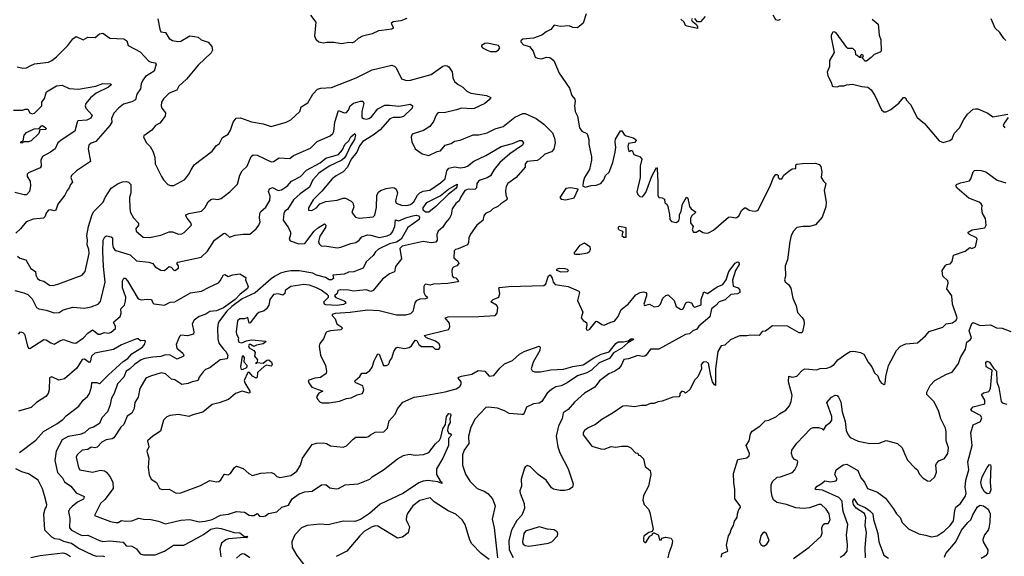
# Model space of a CAD drawing. Extents: x 1552033 to 1694788, y 811965 to 917215.
# Tile 446 of 632: x 1666688 to 1675173, y 848599 to 853228. Entities that reach past the tile are written whole.
import ezdxf

# ---------------------------------------------------------------- set-up
doc = ezdxf.new("R2010")
doc.units = 0

msp = doc.modelspace()

# ---------------------------------------------------------------- linework, layer by layer
at = {"layer": '0CON20XD'}
for points in [[(1667878.1, 853235), (1667894.6, 853144.6), (1667905, 853123.3), (1667945, 853116.7), (1667975, 853063.8), (1668005, 853047.1), (1668051.2, 853038.8), (1668075, 853041.4), (1668155, 853087.5), (1668195, 853083.8), (1668225.8, 853075.8), (1668252.5, 853055), (1668312.9, 853032.9), (1668343, 852997), (1668349.2, 852965), (1668338.3, 852941.7), (1668225, 852836.2), (1668126, 852715), (1668058.8, 852655), (1668041.7, 852618.3), (1667975, 852592.5), (1667926.5, 852545), (1667910, 852515), (1667907.9, 852485), (1667913.8, 852463.8), (1667943.8, 852425), (1667942, 852395), (1667895, 852333.8), (1667857.5, 852315), (1667826.7, 852275), (1667757.5, 852225), (1667753.3, 852215), (1667780, 852165), (1667811.2, 852135), (1667834.3, 852094.3), (1667852.1, 852042.1), (1667856, 851985), (1667908.6, 851875), (1667928, 851845), (1667965, 851806.2), (1667986.4, 851796.4), (1668015, 851798.8), (1668109.7, 851850.3), (1668145.8, 851895), (1668166.5, 851933.5), (1668190, 851975), (1668345.5, 852094.5), (1668385, 852143.3), (1668409.1, 852160.9), (1668435, 852212), (1668485, 852240), (1668504.3, 852275), (1668527.1, 852345), (1668552.6, 852377.4), (1668591.7, 852381.7), (1668685, 852347.5), (1668785, 852330), (1668855, 852306.7), (1668985, 852342.5), (1669025, 852364), (1669103.3, 852435), (1669113.8, 852475), (1669169.7, 852510.3), (1669215, 852586.2), (1669255, 852628.8), (1669282.3, 852637.7), (1669375, 852642.2), (1669586.7, 852726.7), (1669725, 852794.5), (1669895, 852835.7), (1669920, 852825), (1669932.3, 852812.3), (1669978.3, 852718.3), (1670022.6, 852702.6), (1670055, 852704.4), (1670233.8, 852755), (1670335, 852825.8), (1670355, 852832.5), (1670370.5, 852830.5), (1670385, 852820), (1670415, 852776.7), (1670420.9, 852725), (1670434.6, 852694.6), (1670465, 852668), (1670506.4, 852646.4), (1670539.7, 852609.7), (1670575, 852593.1), (1670710, 852575), (1670747.5, 852557.5), (1670735, 852537.5), (1670695, 852506), (1670605, 852462.9), (1670585, 852458.6), (1670494.5, 852464.5), (1670450.9, 852450.9), (1670345, 852423.5), (1670293.7, 852426.4), (1670277.5, 852405), (1670255, 852348.8), (1670222, 852305), (1670167, 852273), (1670069.3, 852240.7), (1670061.2, 852215), (1670066.7, 852175), (1670096.2, 852115), (1670155, 852070), (1670215, 852057.5), (1670285, 852090), (1670315, 852097.5), (1670355, 852144.4), (1670405, 852160.5), (1670435, 852179.4), (1670485, 852189.5), (1670595, 852234), (1670644, 852234), (1670715, 852251.1), (1670784.7, 852285.3), (1670854.5, 852305.5), (1670955, 852385.6), (1671025, 852419.1), (1671045, 852417.3), (1671139.2, 852375)], [(1670025, 853238.8), (1669972.7, 853217.3), (1669905, 853208.8), (1669890, 853195), (1669906.4, 853163.6), (1669906, 853154), (1669894, 853146), (1669807.5, 853135), (1669780, 853130), (1669725.4, 853104.6), (1669643.3, 853085), (1669603.8, 853065), (1669572.5, 853035), (1669555, 853028.2), (1669525, 853030.6), (1669465, 853018.8), (1669395, 853030.8), (1669335, 853031.4), (1669305, 853024.2), (1669265, 853034), (1669242.3, 853052.3), (1669231.2, 853085), (1669244, 853205), (1669196.7, 853265)], [(1671568.5, 853278.5), (1671545, 853196.2), (1671495, 853156.5), (1671455, 853159.6), (1671424.4, 853174.4), (1671345, 853167.9), (1671295, 853181.2), (1671265, 853143.3), (1671225, 853123.3), (1671187.5, 853095), (1671115, 853069.2), (1671025, 853060), (1671007.5, 853045), (1671007.5, 853035), (1671029.3, 853009.3), (1671082.5, 852995), (1671112.5, 852955), (1671130, 852905), (1671150, 852895), (1671185, 852890), (1671226.7, 852903.3), (1671255, 852902), (1671290, 852875), (1671336.7, 852765), (1671425, 852636.7), (1671446, 852575), (1671472.5, 852542.5), (1671475.8, 852525), (1671469.2, 852485), (1671476, 852435), (1671494.4, 852394.4), (1671513.1, 852295), (1671530.8, 852265), (1671574, 852245), (1671581.2, 852235), (1671593.8, 852195), (1671592.5, 852152.5), (1671614.2, 852045), (1671614.1, 852015.9), (1671598.8, 851935), (1671555, 851867.5), (1671542.5, 851825), (1671541.2, 851791.2), (1671563.6, 851783.6), (1671612.3, 851797.7), (1671655, 851800.5), (1671695.7, 851815), (1671722.5, 851845), (1671737, 851883), (1671767, 851913), (1671798.8, 851995), (1671820, 852085), (1671826.2, 852126.2), (1671819.4, 852175), (1671823, 852197), (1671865, 852268.8), (1671877.7, 852267.7), (1671897.2, 852237.2), (1671914.5, 852224.5), (1671975, 852208), (1671997.5, 852195), (1672000, 852185), (1671985, 852167.5), (1671935, 852160), (1671928, 852135), (1671935, 852100), (1671945, 852090), (1671955, 852100), (1671965, 852100), (1671980, 852065), (1672035.7, 852045.7), (1672048.1, 852025), (1672035.6, 851965), (1672035.8, 851865), (1672006.2, 851743.8), (1672015, 851720), (1672031.7, 851701.7), (1672055, 851700), (1672065, 851710), (1672085, 851737.5), (1672135, 851877.5), (1672175, 851952.5), (1672180, 851945), (1672186.9, 851825), (1672186, 851715), (1672195, 851692.5), (1672225, 851690), (1672245, 851680), (1672248.3, 851648.3), (1672265, 851637.5), (1672273.3, 851615), (1672288.3, 851548.3), (1672290, 851505), (1672305, 851486.2), (1672345, 851478.8), (1672367, 851493), (1672374, 851515), (1672373.8, 851545), (1672387.1, 851575), (1672400, 851635), (1672435, 851696.7), (1672447, 851687), (1672460, 851615), (1672475.7, 851595.7), (1672511.7, 851571.7), (1672512.5, 851565), (1672475.9, 851534.1), (1672467.7, 851512.3), (1672469.2, 851475), (1672492.5, 851445), (1672482.5, 851415), (1672495, 851394.2), (1672517.5, 851395), (1672545, 851412.5), (1672575, 851391.2), (1672605, 851385.8), (1672625, 851389.2), (1672667.8, 851412.2), (1672796.7, 851525), (1672815, 851528.6), (1672855, 851517.8), (1672867.2, 851522.8)], [(1672481.7, 853238.3), (1672477.5, 853225), (1672482.5, 853215), (1672520, 853185), (1672530, 853165), (1672528.3, 853151.7), (1672440.5, 853170.5), (1672425, 853177.5), (1672413.3, 853205), (1672385, 853233.3)], [(1672593.8, 853255), (1672555, 853207.5), (1672528.3, 853208.3), (1672505, 853237.5)], [(1673241.7, 853228.3), (1673225, 853220), (1673205, 853226.7), (1673180, 853265)], [(1674035, 853232.5), (1674085, 853190), (1674093.9, 853093.9), (1674108.8, 853055), (1674112.5, 852955), (1674103.6, 852946.4), (1674051.7, 852928.3), (1674025, 852900), (1673985, 852870), (1673975, 852870), (1673950, 852895), (1673958.3, 852918.3), (1673941.7, 852928.3), (1673930, 852915), (1673938.3, 852901.7), (1673925, 852900), (1673905, 852920), (1673893.6, 852923.6), (1673890, 852955), (1673868.3, 852978.3), (1673825, 852980), (1673815, 852987.5), (1673725, 853113.8), (1673707, 853123), (1673695, 853120), (1673681.2, 853095), (1673680, 853075), (1673707.5, 852945), (1673667.5, 852875), (1673667.5, 852825), (1673647.5, 852775), (1673652.5, 852745), (1673685, 852680), (1673690, 852655), (1673700.7, 852650.7), (1673733, 852647), (1673755, 852656.7), (1673793, 852657), (1673813.9, 852666.1), (1673865, 852671.2), (1673945, 852650), (1673996.1, 852646.1), (1674025, 852622.5), (1674057.5, 852575), (1674115, 852450), (1674135, 852432.5), (1674155, 852432.5), (1674195, 852452.5), (1674263.3, 852506.7), (1674303.6, 852556.4), (1674315, 852557.5), (1674326.7, 852545), (1674327.5, 852535), (1674365.7, 852495.7), (1674423.3, 852385), (1674485, 852332.5), (1674613, 852183), (1674645, 852168.8)], [(1675186.8, 853046.8), (1675168, 853065), (1675135, 853116.7), (1675095, 853153.3), (1675060.6, 853235)], [(1666785, 852832.5), (1666815, 852845.8), (1666935, 852860.8), (1666965, 852874.2), (1667005, 852905.7), (1667101.5, 853005), (1667145, 853062), (1667175, 853082.5), (1667235, 853052.5), (1667275, 853075.6), (1667336.9, 853073.1), (1667375, 853104.2), (1667405, 853110), (1667465, 853066.9), (1667585, 853063.3), (1667611.2, 853045), (1667623.3, 853005), (1667725, 852950), (1667800.5, 852870.5), (1667820.3, 852860.3), (1667854.6, 852854.6), (1667863.3, 852845), (1667845.9, 852784.1), (1667773.2, 852736.8), (1667747.9, 852705), (1667735.6, 852675), (1667729.2, 852630.8), (1667698.1, 852585), (1667685, 852535.6), (1667655, 852517.9), (1667582.3, 852497.7), (1667538.8, 852465), (1667499.5, 852420.5), (1667480, 852375), (1667482, 852345), (1667464.2, 852315), (1667345, 852177.5), (1667305, 852161.4), (1667284.7, 852145.3), (1667278.5, 852115), (1667299.2, 852005), (1667177.1, 851925), (1667133.8, 851885), (1667128, 851865), (1667143.3, 851825), (1667124.4, 851805.6), (1667114, 851776), (1667095.9, 851754.1), (1667078, 851715), (1667017.5, 851635), (1666998.8, 851585), (1666985, 851580), (1666955, 851588.6), (1666935, 851585.7), (1666919.4, 851565), (1666905, 851526.2), (1666893.2, 851516.8), (1666802.4, 851507.6), (1666743.3, 851485), (1666693.8, 851425), (1666653, 851387)], [(1670795, 852953.3), (1670815, 852967.5), (1670826.2, 852985), (1670813.6, 853003.6), (1670715, 853023.8), (1670695, 853021.2), (1670668.8, 853005), (1670666.7, 852995), (1670675, 852983.3), (1670715, 852963.3), (1670745, 852953.8), (1670795, 852953.3)], [(1666665, 852820.8), (1666715, 852810.4), (1666745, 852811.5), (1666785, 852832.5)], [(1666635, 852446.9), (1666715, 852448), (1666735, 852456.7), (1666757, 852457), (1666775, 852423.3), (1666795, 852416.7), (1666815, 852421.2), (1666878.8, 852485), (1666877.5, 852515), (1666901.5, 852548.5), (1666920, 852605), (1667005, 852656.1), (1667055, 852662.8), (1667113.8, 852633.8), (1667195, 852627.8), (1667345, 852654), (1667405, 852676.7), (1667472.5, 852675), (1667475.8, 852665), (1667452.9, 852645), (1667346.5, 852593.5), (1667296.7, 852553.3), (1667257.3, 852505), (1667251.2, 852485), (1667257.7, 852465), (1667312.3, 852405), (1667300.7, 852379.3), (1667265, 852360.6), (1667190, 852355), (1667181.9, 852345), (1667164.2, 852265), (1667054.4, 852195), (1667017.1, 852165), (1666992.9, 852115), (1666954.2, 852085.8), (1666883.7, 852046.3), (1666870.5, 852015), (1666872.2, 851965), (1666865, 851950), (1666765, 851907.5), (1666751.9, 851895), (1666753.3, 851875), (1666776.7, 851835), (1666781.4, 851795), (1666771.4, 851745), (1666745, 851718.1), (1666725, 851716.7), (1666645, 851737.3)], [(1666668.8, 851188.8), (1666690.3, 851170.3), (1666742, 851155), (1666782.7, 851082.7), (1666824.2, 851055), (1666826.9, 851025), (1666841.1, 850995), (1666860.3, 850980.2), (1666895, 850971.3), (1666945, 850938.5), (1666975, 850935.5), (1667015, 850946.5), (1667226.7, 851025), (1667251.9, 851055), (1667285, 851210), (1667284.7, 851245), (1667268.6, 851285), (1667272.4, 851325), (1667267.4, 851365), (1667280.4, 851445), (1667312.4, 851547.6), (1667325.5, 851574.5), (1667406.1, 851653.9), (1667423.3, 851695), (1667476.9, 851773.1), (1667536, 851814), (1667575, 851829.1), (1667605, 851831.4), (1667625.5, 851825.5), (1667644.3, 851805), (1667645.5, 851735), (1667634.4, 851695), (1667636.1, 851596.1), (1667643.3, 851563.3), (1667667.2, 851517.2), (1667712.7, 851472.7), (1667710.8, 851455), (1667690, 851425), (1667691.9, 851405), (1667752.9, 851352.9), (1667805, 851347.8), (1667905, 851368.8), (1667975, 851396.7), (1668005, 851398.8), (1668055, 851376.7), (1668085, 851380), (1668105, 851393.3), (1668167.5, 851455), (1668163.8, 851475), (1668130, 851515), (1668118.8, 851535), (1668120, 851545), (1668143.9, 851556.1), (1668253.5, 851576.5), (1668284.5, 851605), (1668312.4, 851657.6), (1668335, 851676.9), (1668355, 851682.9), (1668395.9, 851675.9), (1668425, 851684.3), (1668497.7, 851742.3), (1668565, 851808), (1668585.8, 851885.8), (1668604, 851925), (1668648, 851965), (1668683.9, 852046.1), (1668699.2, 852060.8), (1668735, 852059.5), (1668855, 852000.8), (1668875.5, 852004.5), (1668925, 852035.8), (1669015, 852030.8), (1669046.2, 852055), (1669195, 852119.1), (1669251.7, 852178.3), (1669363.3, 852225), (1669386.2, 852245), (1669395.7, 852264.3), (1669403.6, 852345), (1669435, 852443.3), (1669484.4, 852424.4), (1669505, 852427.5), (1669522, 852448), (1669534.3, 852485.7), (1669565, 852506.4), (1669625, 852525.7), (1669645.8, 852525.8), (1669654.3, 852504.3), (1669636.4, 852435), (1669637.1, 852385), (1669650, 852375), (1669675, 852370.8), (1669696, 852375), (1669719.4, 852390.6), (1669772.7, 852457.3), (1669835, 852489.2), (1669875, 852491.5), (1669955, 852480.7), (1670055, 852498.6), (1670073.8, 852485), (1670069.2, 852465), (1669995, 852393.8), (1669965, 852384), (1669905, 852382.5), (1669876.3, 852373.6), (1669793.5, 852276.5), (1669735, 852231.6), (1669645, 852177.8), (1669615, 852138.6), (1669593.7, 852085), (1669545, 852025.4), (1669511.8, 851955), (1669475, 851914.5), (1669415, 851881.8), (1669381.1, 851855), (1669292.1, 851747.9), (1669215.8, 851675), (1669176.1, 851603.9), (1669177.5, 851585), (1669205, 851582), (1669245, 851604.2), (1669275, 851638.6), (1669325, 851658.6), (1669425, 851671.9), (1669475, 851688.6), (1669495, 851688.6), (1669543.2, 851663.2), (1669557.4, 851647.4), (1669567, 851613), (1669548.8, 851565), (1669582.5, 851525), (1669616, 851516), (1669733.1, 851526.9), (1669748.7, 851541.3), (1669761.7, 851608.3), (1669765.5, 851715), (1669779.8, 851740.2), (1669797, 851753), (1669845, 851771.8), (1669901.2, 851781.2), (1669917.8, 851777.8), (1669931.9, 851765), (1669942.2, 851735), (1669927.8, 851665), (1669932.9, 851645), (1669977.2, 851627.2), (1670025, 851623.8), (1670055, 851634.5), (1670084.1, 851655.9), (1670116.2, 851715), (1670134.8, 851735.2), (1670165, 851749.7), (1670222.1, 851757.9), (1670315, 851819.4), (1670355.3, 851855), (1670368.6, 851925), (1670385, 851946.9), (1670435, 851959.6), (1670485, 851950.3), (1670525, 851955.3), (1670546.4, 851965), (1670602.2, 852007.8), (1670705, 852057), (1670837.8, 852135), (1670935, 852158.8), (1670995, 852184.5), (1671016.2, 852185), (1671029.4, 852165), (1671020, 852145), (1670910.7, 852069.3), (1670825.4, 851995), (1670777.1, 851935), (1670745, 851880), (1670717.3, 851862.7), (1670655, 851844.6), (1670640.4, 851835), (1670627.8, 851815), (1670623.1, 851776.9), (1670613.3, 851766.7), (1670595, 851762), (1670552.5, 851765), (1670525, 851755.5), (1670487.1, 851692.9), (1670475.5, 851665), (1670447.6, 851642.4), (1670415.5, 851595), (1670407.3, 851545), (1670392.2, 851515), (1670357.3, 851475), (1670335, 851438.1), (1670292.9, 851405), (1670281.5, 851375), (1670284.6, 851325), (1670275, 851308.2), (1670235, 851302.8), (1670165, 851313.8), (1669982.7, 851275), (1669963.8, 851255), (1669978.1, 851165), (1669925, 851100), (1669918.2, 851051.8), (1669875.8, 851034.2), (1669815, 850988.5), (1669735, 850891.3), (1669715, 850882.1), (1669675, 850897.5), (1669565.4, 850885.4), (1669525, 850895.5), (1669455, 850898.9), (1669428.3, 850891.7), (1669424, 850865), (1669402, 850845), (1669411.3, 850831.3), (1669483.7, 850803.7), (1669496.2, 850795), (1669497.4, 850782.6), (1669477.6, 850772.4), (1669425, 850762.2), (1669327.1, 850767.1), (1669314.5, 850775), (1669309.1, 850795), (1669348.6, 850835), (1669349.4, 850845), (1669340.8, 850855), (1669285, 850895.8), (1669246.7, 850915), (1669185, 850938.5), (1669135, 850943.1), (1669025, 850927.1), (1668975, 850892.5), (1668972.5, 850865), (1668955, 850852.5), (1668914.2, 850864.2), (1668875, 850856.9), (1668844.3, 850815), (1668835.8, 850765), (1668814, 850735), (1668795, 850717.5), (1668748.3, 850701.7), (1668730.9, 850689.1), (1668675, 850612.5), (1668665, 850610), (1668655, 850660), (1668625, 850646.2), (1668585, 850646.9), (1668565, 850630), (1668552.5, 850535), (1668556.6, 850515), (1668573.9, 850485), (1668569.4, 850465), (1668575, 850445.6), (1668600.8, 850439.2), (1668641.4, 850458.6), (1668685, 850465.7), (1668810, 850455), (1668806, 850445), (1668785, 850432.5), (1668729.1, 850420.9), (1668705, 850410), (1668676.6, 850426.6), (1668664.2, 850425), (1668660, 850415), (1668665, 850396.7), (1668705, 850373.3), (1668717.3, 850357.3), (1668710, 850325), (1668737.5, 850295), (1668730, 850270), (1668720, 850265), (1668730, 850265), (1668730, 850270), (1668785, 850265.7), (1668818.5, 850291.5), (1668835, 850293.6), (1668856.9, 850275), (1668864.4, 850255), (1668862, 850245), (1668855, 850239.2), (1668815, 850248.6), (1668795, 850235.6), (1668737.1, 850185), (1668733.3, 850145), (1668725, 850136.7), (1668694.5, 850154.5), (1668667.5, 850185), (1668655, 850184), (1668622.7, 850115), (1668628.1, 850095), (1668671.7, 850025), (1668673.3, 850015), (1668665, 850005.4), (1668605, 850022.5), (1668547.5, 850005), (1668487.4, 849952.6), (1668407.3, 849922.7), (1668345, 849908.2), (1668266.6, 849843.4), (1668179.4, 849819.4), (1668145, 849806.5), (1668057.3, 849822.7), (1667985, 849814), (1667955, 849802), (1667925.6, 849774.4), (1667900.5, 849679.5), (1667835, 849636), (1667790, 849595), (1667800, 849545), (1667784, 849505), (1667799.2, 849445), (1667795.7, 849365), (1667802.1, 849302.1), (1667820.8, 849265), (1667865.8, 849235.8), (1667893.3, 849185), (1667915, 849176.7), (1667975, 849179.4), (1668035, 849143.1), (1668075, 849147.1), (1668245, 849211.2), (1668325, 849253.8), (1668385, 849241.5), (1668405, 849245.6), (1668420.6, 849259.4), (1668448.8, 849305), (1668455, 849309.2), (1668485, 849303.3), (1668505, 849313.3), (1668537.5, 849365), (1668555, 849376.2), (1668615, 849356.7), (1668662.6, 849312.6), (1668693.9, 849296.1), (1668765, 849315.7), (1668855, 849321.9), (1668878, 849315), (1668905, 849287.5), (1668930, 849280), (1669025, 849295.5), (1669075.5, 849335), (1669106.9, 849385), (1669124.5, 849445.5), (1669207.3, 849562.7), (1669245, 849574), (1669305, 849578), (1669331.7, 849571.7), (1669365, 849552), (1669475, 849540), (1669505, 849551.2), (1669560.5, 849609.5), (1669584.1, 849625.9), (1669676.2, 849626.2), (1669695, 849632), (1669711.7, 849648.3), (1669751.2, 849668.8), (1669825.9, 849674.1), (1669858.8, 849705), (1669871.7, 849768.3), (1669923.3, 849825), (1669945, 849872.5), (1669990.3, 849929.7), (1670088.1, 849971.9), (1670165.8, 849984.2), (1670355, 850017), (1670448.8, 850045), (1670480, 850065), (1670492.5, 850085), (1670492.5, 850105), (1670467.5, 850135), (1670473.3, 850145), (1670495, 850154), (1670585, 850169.1), (1670639.2, 850200.8), (1670696.1, 850196.1), (1670733.5, 850153.5), (1670775, 850160), (1670826.6, 850223.4), (1670865, 850258.6), (1670935, 850287.5), (1670995, 850342), (1671035, 850365.7), (1671165, 850412.5), (1671174.2, 850404.2), (1671169.2, 850375), (1671113.8, 850275), (1671095.7, 850215), (1671105, 850198), (1671125, 850190), (1671175, 850191.4), (1671265, 850206.9), (1671372.9, 850212.9), (1671455, 850235.3), (1671545, 850250.9), (1671635, 850311.9), (1671698, 850342), (1671767.4, 850362.6), (1671825, 850434.4), (1671845, 850450), (1671892.1, 850447.9), (1671930.9, 850459.1), (1671954.5, 850475.5), (1671978, 850475), (1671971.1, 850465), (1671928.2, 850441.8), (1671877.5, 850395), (1671806.3, 850353.7), (1671770.6, 850305), (1671682.8, 850267.2), (1671615.5, 850205), (1671575, 850181.9), (1671495, 850155.6), (1671406.5, 850096.5), (1671355, 850069.6), (1671309, 850061), (1671270.7, 850039.3), (1671232.5, 850007.5), (1671186.5, 849933.5)], [(1674645, 852168.8), (1674665, 852173.8), (1674705, 852186.2), (1674725, 852200), (1674740, 852245), (1674786.2, 852295), (1674823, 852367), (1674855, 852413.3), (1674903.3, 852455), (1674925, 852460), (1674945, 852458.6), (1675031.2, 852421.2), (1675075, 852388.6), (1675202.5, 852412.5)], [(1671139.2, 852375), (1671205, 852326.7), (1671280.8, 852250.8), (1671297.1, 852205), (1671302.5, 852165), (1671289.8, 852110.2), (1671271.4, 852088.6), (1671212.6, 852067.4), (1671168, 852025), (1671146.2, 852013.8), (1671060, 852005), (1671043.3, 851985), (1671043.3, 851955), (1670967.1, 851865), (1670895, 851815.6), (1670880.9, 851789.1), (1670874.7, 851755), (1670878.3, 851718.3), (1670890, 851685), (1670886.8, 851673.2), (1670835, 851640), (1670808.8, 851615), (1670764.5, 851595.5), (1670744.4, 851575.6), (1670701.2, 851555), (1670688, 851535), (1670678.8, 851495), (1670626, 851455), (1670572.6, 851377.4), (1670557.1, 851345), (1670555.7, 851305), (1670545.8, 851285), (1670465, 851250), (1670443.7, 851246.3), (1670431.4, 851235), (1670428.8, 851175), (1670463.8, 851145), (1670471.2, 851125), (1670455, 851103.8), (1670425, 851093.8), (1670416.2, 851085), (1670412.2, 851065), (1670415, 851017.5), (1670425, 851003.8), (1670445, 851000), (1670461.2, 850985), (1670468, 850975), (1670463.9, 850966.1), (1670378.5, 850951.5), (1670255, 850947.5), (1670225, 850939.2), (1670185, 850945.4), (1670175, 850939.2), (1670169.4, 850925), (1670170, 850875), (1670182, 850852), (1670202.5, 850835), (1670197.5, 850825), (1670185, 850820), (1670135, 850816), (1670105, 850803.8), (1670093.6, 850786.4), (1670075, 850712), (1670055, 850690.5), (1670012.2, 850677.8), (1669935, 850678), (1669785, 850715.7), (1669685, 850722.3), (1669535, 850701.6), (1669405, 850694.3), (1669381.2, 850685), (1669381.2, 850675), (1669407.5, 850647.5), (1669420, 850605), (1669462.5, 850575), (1669467, 850563), (1669455, 850552), (1669367.5, 850545), (1669335, 850536.2), (1669325, 850525.6), (1669306.5, 850475), (1669275.3, 850434.7), (1669267.3, 850412.7), (1669279.2, 850335), (1669321.9, 850245), (1669332.2, 850195), (1669328.1, 850175), (1669278.9, 850141.1), (1669232.5, 850135), (1669174, 850115), (1669180, 850095), (1669205, 850057.5), (1669300, 850025), (1669265, 850006.7), (1669246.2, 849975), (1669254.2, 849954.2), (1669277.9, 849927.9), (1669295, 849922.9), (1669355, 849923.4), (1669445, 849938.8), (1669505, 849960.4), (1669545, 849965.3), (1669595, 849992.9), (1669643.3, 850005), (1669652.5, 850035), (1669645, 850070), (1669584.2, 850094.2), (1669576.7, 850105), (1669580, 850115), (1669620.3, 850149.7), (1669635, 850180), (1669675, 850180), (1669705, 850202.5), (1669725, 850230), (1669741.4, 850285), (1669756.6, 850313.4), (1669773.3, 850345), (1669785, 850342.5), (1669823.3, 850245), (1669850, 850245), (1669865, 850252.5), (1669872.5, 850265), (1669876.2, 850285), (1669895, 850308.8), (1669911.8, 850365), (1669931.2, 850398.8), (1669945, 850403.1), (1670005, 850391.2), (1670045, 850400.6), (1670065, 850415.8), (1670095, 850463.3), (1670109.5, 850459.5), (1670128, 850425), (1670149.1, 850409.1), (1670245, 850408.8), (1670267.5, 850385), (1670300, 850385), (1670312.5, 850405), (1670303, 850433), (1670270, 850455), (1670192.5, 850485), (1670172.5, 850505), (1670383.3, 850555), (1670394, 850575), (1670390.5, 850610.5), (1670353.3, 850655), (1670380, 850665), (1670645, 850667.5), (1670785, 850677.1), (1670802, 850695), (1670808, 850745), (1670796.7, 850765), (1670747.5, 850795), (1670767.5, 850815), (1670818, 850835), (1670824.2, 850865), (1670816.4, 850913.6), (1670822.2, 850917.8), (1670903.7, 850926.3), (1671205, 850933.6), (1671220.8, 850949.2), (1671245, 851018.8), (1671258, 851028), (1671277.6, 850997.6), (1671285, 850963.8), (1671302, 850945), (1671414.1, 850925.9), (1671506.2, 850885), (1671511.2, 850875), (1671493.8, 850805), (1671541.2, 850705), (1671527.5, 850655), (1671545, 850632.5), (1671572.5, 850615), (1671576.1, 850596.1), (1671568.6, 850565), (1671572.9, 850552.9), (1671585, 850548.9), (1671598.6, 850555), (1671655, 850626.2), (1671665.9, 850625.9), (1671705, 850600), (1671725, 850594.3), (1671781.2, 850618.8), (1671815, 850626.2), (1671845, 850666.7), (1671872.2, 850727.8), (1671932.9, 850775), (1671996.7, 850855), (1672035, 850875.7), (1672065, 850880.8), (1672085, 850876), (1672090, 850865), (1672089.2, 850845), (1672067.5, 850775), (1672073, 850763), (1672115, 850773.8), (1672155, 850750.8), (1672193, 850757), (1672211.4, 850775), (1672231.4, 850825), (1672255, 850850), (1672275, 850853.3), (1672328.1, 850805), (1672344.5, 850754.5), (1672381.1, 850731.1), (1672395, 850728.6), (1672405, 850734.3), (1672427.5, 850785), (1672445, 850794.3), (1672477.5, 850785), (1672495, 850752.5), (1672505, 850748.8), (1672560.7, 850769.3), (1672562, 850815), (1672585, 850880), (1672615, 850866.2), (1672697.6, 850922.4), (1672746.7, 850945), (1672775, 850982.5), (1672799.8, 851055), (1672855, 851126.7), (1672875, 851138), (1672885, 851136.2), (1672887.4, 851115), (1672856.9, 851065), (1672830.9, 850980.9), (1672835, 850930.6), (1672879.5, 850915), (1672893.6, 850895), (1672894.2, 850875), (1672875, 850863.1), (1672815, 850857.1), (1672768.4, 850811.6), (1672715, 850794.4), (1672687, 850763), (1672650.5, 850735), (1672634.1, 850665.9), (1672541.8, 850585), (1672522.3, 850557.7), (1672490, 850545), (1672460.8, 850519.2), (1672425, 850513.3), (1672195, 850386), (1672125, 850386.4), (1672086.7, 850333.3), (1672075, 850325.6), (1672055, 850323.3), (1672015, 850331.1), (1671935, 850303.8), (1671895, 850297.3), (1671871.4, 850245), (1671851.1, 850218.9), (1671816, 850195), (1671765, 850172.7), (1671685, 850111.9), (1671642.8, 850057.2), (1671555, 850005.6), (1671470.2, 849929.8), (1671413.6, 849866.4), (1671372.2, 849837.8), (1671361.9, 849785), (1671331.1, 849725), (1671311.1, 849635), (1671326.5, 849545), (1671342.4, 849492.4), (1671414.5, 849355), (1671457.5, 849225), (1671452.5, 849195), (1671423.9, 849176.1), (1671385, 849168), (1671346.1, 849166.1), (1671288.3, 849178.3), (1671270.7, 849190.7), (1671223.8, 849255), (1671155, 849306), (1671090.5, 849370.5), (1671065, 849382.5), (1671047.5, 849375), (1671039.3, 849360.7), (1671010, 849265), (1671012, 849205), (1670998, 849165), (1671000, 849145), (1671036.5, 849055), (1671037.6, 849012.4), (1671014.4, 848955.6), (1670972, 848908), (1670924.7, 848825), (1670901.8, 848735), (1670906.4, 848655), (1670940.5, 848590.5)], [(1675206.2, 852385), (1675171.2, 852335), (1675164, 852315), (1675176.7, 852295)], [(1666705, 852163.8), (1666698.8, 852165), (1666697.5, 852175), (1666718.5, 852181.5), (1666727.1, 852232.9), (1666745.2, 852254.8), (1666813.5, 852286.5), (1666855, 852287.7), (1666875, 852312.7), (1666885, 852316.2), (1666911.9, 852295), (1666915.6, 852285), (1666908.8, 852281.2), (1666862.3, 852277.7), (1666852.7, 852247.3), (1666787.5, 852182.5), (1666765, 852173), (1666726.8, 852173.2), (1666705, 852163.8)], [(1666645, 850891.2), (1666722.5, 850872.5), (1666757.4, 850857.4), (1666795, 850820.8), (1666833.8, 850745), (1666853, 850733), (1666915, 850721.4), (1666985, 850698.6), (1667027.3, 850702.7), (1667062.5, 850725), (1667145, 850748.6), (1667245, 850739.6), (1667305, 850750.8), (1667365, 850773.8), (1667385, 850797.5), (1667424.2, 850965), (1667409.4, 851099.4), (1667403.1, 851226.9), (1667408, 851325), (1667421.2, 851355), (1667435, 851363.3), (1667475, 851356), (1667487.5, 851345), (1667486.2, 851295), (1667493.4, 851263.4), (1667503.3, 851245), (1667515, 851237.5), (1667638.8, 851198.8), (1667695, 851148.8), (1667800, 851135), (1667835, 851123.3), (1667856.2, 851095), (1667905, 851067.5), (1667935, 851065.6), (1667975, 851098.8), (1667991.9, 851091.9), (1668015, 851065.8), (1668025.8, 851064.2), (1668057.5, 851085), (1668057.5, 851105), (1668042.5, 851125), (1668050, 851135), (1668250.8, 851179.1), (1668305, 851232), (1668367.9, 851325), (1668445, 851383.3), (1668455, 851385.6), (1668465, 851379.4), (1668495, 851350.6), (1668545, 851370), (1668612.6, 851377.4), (1668671.2, 851378.8), (1668725, 851424.4), (1668750, 851455), (1668760, 851485), (1668753.1, 851515), (1668756, 851555), (1668765.8, 851574.2), (1668809.2, 851610.8), (1668843, 851667), (1668846.5, 851705), (1668831.6, 851745), (1668841.5, 851768.5), (1668865, 851780.5), (1668915, 851754.7), (1668945, 851759.3), (1668994.5, 851795), (1669029.4, 851835), (1669108.1, 851875), (1669159.4, 851930.6), (1669276.7, 851993.3), (1669326.4, 852033.6), (1669435, 852065.3), (1669468.9, 852105), (1669489.5, 852150.5), (1669525, 852182.9), (1669541.9, 852218.1), (1669575, 852247.1), (1669581.4, 852235), (1669574.3, 852195), (1669539.5, 852140.5), (1669504.1, 852065), (1669485.8, 852035), (1669465, 852017), (1669355, 851964.5), (1669265, 851904.4), (1669215, 851845.3), (1669186.6, 851783.4), (1669105, 851725.8), (1669048.1, 851675), (1668995, 851591.1), (1668973.5, 851575), (1668963.2, 851555), (1668958.1, 851498.1), (1669005, 851432.9), (1669021.1, 851395), (1669022.5, 851375), (1669011.2, 851335), (1669019.4, 851319.4), (1669093.6, 851293.6), (1669145, 851296.5), (1669225, 851403.5), (1669255, 851429.3), (1669315.6, 851465.6), (1669326.2, 851456.2), (1669324.4, 851435), (1669275, 851360.9), (1669262.8, 851315), (1669268.5, 851295), (1669285, 851278.2), (1669333.7, 851273.7), (1669425, 851260.9), (1669455, 851265.4), (1669541.4, 851298.6), (1669584.6, 851305.4), (1669612.9, 851325), (1669636.6, 851353.4), (1669685, 851370.9), (1669715, 851370.5), (1669785, 851350), (1669855.9, 851364.1), (1669885, 851379.1), (1669901.9, 851398.1), (1669919.5, 851445), (1669925, 851500), (1669955, 851491.8), (1670015, 851518.4), (1670076.4, 851536.4), (1670105, 851541.9), (1670124.5, 851534.5), (1670134.3, 851524.3), (1670130.9, 851505), (1670033.7, 851436.3), (1669975, 851334.8), (1669935, 851308.2), (1669875, 851293), (1669780.8, 851249.1), (1669754.1, 851225.9), (1669735.3, 851194.7), (1669675, 851138.6), (1669647.3, 851085), (1669610, 851070), (1669567.2, 851052.8), (1669520.3, 851049.7), (1669485, 851032.7), (1669387.5, 851025), (1669390.8, 850995), (1669375, 850983), (1669355, 850984.8), (1669323.4, 851003.4), (1669245, 851024.6), (1669212.6, 851042.6), (1669095, 851062.2), (1669025, 851062.3), (1668975, 851053.1), (1668935, 851040.4), (1668885, 851012.5), (1668855, 850993), (1668716.9, 850873.1), (1668605, 850819), (1668515, 850754.1), (1668472.4, 850715), (1668408.5, 850631.5), (1668399, 850611), (1668392.9, 850567.1), (1668394.3, 850474.3), (1668405, 850438.6), (1668445, 850385.6), (1668465.6, 850365), (1668480.5, 850335), (1668475, 850303.8), (1668415, 850294.4), (1668326.7, 850225), (1668290.2, 850209.8), (1668269.1, 850190.9), (1668235.6, 850145), (1668225, 850118), (1668215, 850112.2), (1668175, 850104.6), (1668140.7, 850089.3), (1668085, 850082.5), (1668025, 850121.1), (1667995, 850126.4), (1667945, 850174), (1667908.3, 850181.7), (1667815, 850154.5), (1667774.4, 850135), (1667724.1, 850045.9), (1667708.1, 849971.9), (1667680, 849925), (1667674.3, 849875), (1667655, 849833.8), (1667613.3, 849806.7), (1667585, 849737.1), (1667558.1, 849711.9), (1667498.6, 849621.4), (1667485, 849612.3), (1667432.5, 849605), (1667395, 849582.9), (1667355, 849539.7)], [(1672867.2, 851522.8), (1672885, 851537.1), (1672911.9, 851585), (1672935, 851604.2), (1672945, 851606.2), (1672975.4, 851585.4), (1672998.9, 851578.9), (1673032.6, 851577.4), (1673051.9, 851585), (1673159.2, 851800.8), (1673185, 851866), (1673205, 851892), (1673215, 851893.3), (1673223.3, 851885), (1673223.8, 851865), (1673233.3, 851855), (1673255, 851854.3), (1673274.1, 851885.9), (1673315, 851921.2), (1673345, 851940), (1673376.4, 851943.6), (1673377.5, 851975), (1673385, 851980), (1673432.6, 851987.4), (1673545, 851988.7), (1673577.4, 851977.4), (1673592.7, 851962.7), (1673601.4, 851915), (1673595.9, 851865.9), (1673613.8, 851835), (1673636.2, 851815), (1673621.2, 851755), (1673637.1, 851655), (1673635.3, 851614.7), (1673604.3, 851525), (1673545, 851459.4), (1673495, 851444.1), (1673436.7, 851443.3), (1673386.2, 851435), (1673355, 851404), (1673335.5, 851365), (1673323.3, 851315), (1673304.4, 851155), (1673284.2, 851105), (1673288, 851015), (1673280, 850985), (1673285, 850966.7), (1673313.9, 850943.9), (1673333.2, 850913.2), (1673350, 850825), (1673378.3, 850758.3), (1673392.1, 850702.1), (1673430.4, 850660.4), (1673444.6, 850635), (1673448.2, 850605), (1673433.8, 850535), (1673424.1, 850525.9), (1673405, 850525.7), (1673305, 850585.6), (1673175, 850585.8), (1673115, 850542.5), (1673085, 850537.5), (1673060, 850505), (1672987.7, 850507.7), (1672955, 850500.6), (1672895, 850501.1), (1672875.5, 850494.5), (1672814.6, 850465.4), (1672765, 850420), (1672734.2, 850415.8), (1672704.6, 850365), (1672683.5, 850215), (1672685, 850072.5), (1672675, 850077.5), (1672658.8, 850105), (1672642.5, 850155), (1672622.5, 850265), (1672605, 850275.6), (1672576.8, 850273.2), (1672560.8, 850255), (1672562.5, 850215), (1672532.9, 850147.1), (1672502, 850118), (1672465, 850040.6), (1672435, 850011.2), (1672425, 850007.5), (1672415, 850017.5), (1672395, 850022.5), (1672377.5, 850005), (1672376.7, 849985), (1672367.5, 849975), (1672317.7, 849972.3), (1672225, 849938.9), (1672187.7, 849932.3), (1672155, 849916.7), (1672125, 849916.7), (1672085, 849898.8), (1672045, 849900), (1671985, 849890), (1671915, 849898), (1671885, 849894), (1671803.6, 849836.4), (1671705, 849780), (1671648.8, 849735), (1671587.3, 849707.3), (1671554, 849685), (1671543.8, 849665), (1671543.8, 849646.2), (1671619.1, 849549.1), (1671695, 849525.7), (1671725, 849524.2), (1671785, 849547.5), (1671825, 849540), (1671875, 849550), (1671925, 849550.6), (1671955.6, 849535.6), (1671995, 849493.3), (1672015, 849490), (1672021.7, 849471.7), (1672035, 849470), (1672065, 849440), (1672077.5, 849375), (1672120, 849340), (1672125.9, 849305.9), (1672107, 849203), (1672064.2, 849125), (1672058.8, 849085), (1672070, 849045), (1672105.8, 849005.8), (1672118.3, 848978.3), (1672146.2, 848835), (1672137.5, 848812.5), (1672110, 848805), (1672067.7, 848772.3), (1672062.5, 848755), (1672065, 848730), (1672075, 848717.5), (1672085, 848717.5), (1672117, 848773), (1672135, 848782.5), (1672147.5, 848802.5), (1672155, 848803.3), (1672190, 848785), (1672205, 848740), (1672218.3, 848741.7), (1672223, 848757), (1672254.1, 848765.9), (1672301.2, 848755), (1672314.2, 848734.2), (1672308.2, 848695), (1672282.2, 848627.8), (1672274.6, 848585)], [(1672733, 848593), (1672742.5, 848625), (1672790, 848645), (1672777.5, 848695), (1672797.5, 848775), (1672811.7, 848798.3), (1672818.3, 848831.7), (1672840, 848865), (1672848.3, 848901.7), (1672870, 848935), (1672872.5, 848965), (1672886.4, 849003.6), (1672900, 849020), (1672896, 849035), (1672850, 849095), (1672850.8, 849175), (1672841.4, 849235), (1672839.2, 849315), (1672876.1, 849433.9), (1672955, 849448.8), (1672973.8, 849465), (1672978, 849485), (1672960, 849525), (1672948.1, 849555), (1672974.4, 849595), (1672987.1, 849655), (1673001.3, 849678.7), (1673065, 849722.5), (1673113, 849767), (1673145, 849774), (1673208.8, 849805), (1673235, 849829.2), (1673289.1, 849860.9), (1673322.4, 849897.6), (1673336.9, 849935), (1673343.5, 849985), (1673314.3, 850105), (1673315, 850152.5), (1673345.8, 850145.8), (1673385, 850151.9), (1673435, 850206), (1673454.5, 850215.5), (1673555, 850208), (1673585, 850219.2), (1673645, 850223.1), (1673675, 850232.5), (1673705.8, 850255), (1673739.2, 850295), (1673815, 850348.8), (1673845, 850366.7), (1673875, 850370), (1673935, 850356.7), (1673961.7, 850341.7), (1674000, 850275), (1674031.2, 850235), (1674055, 850182.5), (1674082.5, 850155), (1674096.4, 850116.4), (1674115, 850092.5), (1674135, 850080), (1674145, 850090), (1674150.7, 850149.3), (1674175.6, 850244.4), (1674244.2, 850375), (1674277.6, 850412.4), (1674325, 850432.9), (1674425, 850441.2), (1674495, 850500), (1674525, 850539.5), (1674642.5, 850575), (1674672.5, 850605), (1674726, 850614), (1674758.5, 850635), (1674765.4, 850655), (1674725.5, 850775), (1674721.1, 850845), (1674677.5, 850905), (1674688, 850955), (1674686.2, 850975), (1674642, 851015), (1674637.5, 851065), (1674665, 851108.8), (1674675, 851116.7), (1674707, 851123), (1674725, 851143.3), (1674734.4, 851195.6), (1674835, 851230), (1674875, 851262.5), (1674893.9, 851253.9), (1674925, 851267.5), (1674938, 851335), (1674932.5, 851345), (1674873.9, 851373.9), (1674862.5, 851385), (1674862.5, 851395), (1674895.8, 851414.2), (1675005, 851433.3), (1675018, 851455), (1675012.3, 851512.3), (1674986.1, 851556.1), (1674979.2, 851595), (1674981.4, 851625), (1674975, 851638.6), (1674955, 851653.3), (1674868.7, 851688.7), (1674766.9, 851775), (1674755.8, 851795), (1674761.2, 851805), (1674795, 851821.5), (1674872.5, 851837.5), (1674885, 851853.8), (1674905.7, 851915), (1674915, 851925.7), (1674935, 851930.9), (1674975, 851927.7), (1675014.2, 851914.2), (1675112, 851842), (1675185, 851820.6)], [(1670185, 851567.2), (1670164.2, 851584.2), (1670166.2, 851605), (1670195, 851650.8), (1670311.3, 851708.7), (1670383.5, 851765), (1670457.8, 851807.8), (1670455.4, 851785.4), (1670445, 851772.5), (1670379, 851721), (1670275, 851616.9), (1670215, 851568.7), (1670185, 851567.2)], [(1671395, 851673.8), (1671465, 851690), (1671500, 851765), (1671435, 851777.5), (1671395, 851771.2), (1671343.3, 851695), (1671355, 851680), (1671395, 851673.8)], [(1671895, 851350.8), (1671915, 851352.5), (1671913.3, 851433.3), (1671856.8, 851443.2), (1671845, 851437.1), (1671845.7, 851425), (1671855, 851415.7), (1671884, 851404), (1671886.7, 851395), (1671876, 851365), (1671895, 851350.8)], [(1671481.8, 851201.8), (1671471.2, 851205), (1671465.7, 851215), (1671518.3, 851281.7), (1671555, 851303.3), (1671601.2, 851271.2), (1671602.9, 851245), (1671595, 851223.1), (1671581.2, 851215), (1671515, 851203.2), (1671481.8, 851201.8)], [(1671355, 851048.8), (1671317.5, 851065), (1671317.5, 851075), (1671336.4, 851083.6), (1671385, 851081.2), (1671405, 851076.2), (1671417.5, 851065), (1671405, 851053.8), (1671355, 851048.8)], [(1666676.1, 850513.9), (1666695, 850536.7), (1666715, 850530), (1666729.4, 850515), (1666754.5, 850414.5), (1666765, 850393.3), (1666775, 850391.2), (1666895, 850469.2), (1666915, 850467.1), (1666955, 850439.6), (1666985, 850427.8), (1667035, 850458.9), (1667065, 850470), (1667145, 850439.4), (1667172.7, 850437.3), (1667236.6, 850483.4), (1667274.3, 850525), (1667315, 850551.9), (1667365, 850514.4), (1667385, 850515.6), (1667415, 850530), (1667455, 850524.4), (1667476.5, 850533.5), (1667512.7, 850565), (1667513.5, 850585), (1667495.7, 850615), (1667497.9, 850622.1), (1667555, 850668.1), (1667561.1, 850695), (1667559.6, 850735), (1667591.1, 850765), (1667600.7, 850799.3), (1667601, 850835), (1667573.2, 850915), (1667572.7, 850975), (1667585, 850998.4), (1667597.6, 850997.6), (1667616.9, 850975), (1667709, 850819), (1667735, 850810), (1667785, 850817.5), (1667822.5, 850815), (1667834.2, 850785), (1667845, 850778.1), (1667934.7, 850764.7), (1667985, 850790.5), (1668025.5, 850795), (1668159.2, 850870.8), (1668255, 850887.1), (1668320.4, 850919.6), (1668400.6, 850959.4), (1668415.5, 850974.5), (1668445, 851027.5), (1668455, 851029.2), (1668485, 851012), (1668525, 851027.2), (1668585, 851036.2), (1668635.9, 851005), (1668634.3, 850985), (1668655.5, 850925), (1668651, 850909), (1668589, 850861), (1668545, 850813.3), (1668445, 850741.2), (1668385, 850717.8), (1668325, 850709.5), (1668290.8, 850689.2), (1668235, 850668.1), (1668192, 850635), (1668175.3, 850605), (1668189.2, 850535), (1668184.5, 850515.5), (1668135, 850502.1), (1668075, 850507.8), (1668064.4, 850495.6), (1668035.3, 850425), (1668042.1, 850395), (1668095, 850350.6), (1668103.5, 850335), (1668099.4, 850325), (1668045, 850299.2), (1667984.7, 850334.7), (1667945, 850336.7), (1667905, 850322.5), (1667835, 850317.8), (1667765, 850304.7), (1667735, 850292.9), (1667676.9, 850255), (1667635, 850214.6), (1667604.5, 850195), (1667585, 850143.1), (1667532, 850088), (1667502.5, 850005), (1667477.8, 849962.2), (1667463.4, 849896.6), (1667444.5, 849845.5), (1667395, 849792.9), (1667375.7, 849744.3), (1667325, 849712.3), (1667285, 849703.1), (1667245, 849663.8), (1667205, 849650.8), (1667105, 849633.3), (1667054.4, 849605), (1667001.9, 849505), (1666990.8, 849425), (1667013.4, 849323.4), (1667055.4, 849275.4), (1667075, 849241.1)], [(1673355, 848580), (1673490.3, 848679.7), (1673595.8, 848774.2), (1673602.3, 848797.7), (1673601.2, 848845), (1673613.3, 848875), (1673625, 848883.3), (1673655, 848883.8), (1673672.5, 848915), (1673665, 848966), (1673637.1, 849005), (1673595, 849045.6), (1673575, 849045.6), (1673495, 849016.4), (1673445, 849012.5), (1673375, 849018.2), (1673295, 849047.3), (1673214.1, 849064.1), (1673185, 849086), (1673171.8, 849115), (1673164.6, 849164.6), (1673164.3, 849215), (1673174.4, 849245), (1673215, 849281.5), (1673245, 849285.4), (1673349.1, 849320.9), (1673368.8, 849345), (1673388.8, 849385), (1673393.6, 849413.6), (1673387.5, 849425), (1673365, 849435.8), (1673346.7, 849456.7), (1673338.9, 849485), (1673343.3, 849515), (1673385, 849574.6), (1673505, 849700.6), (1673525, 849709.4), (1673571.7, 849711.7), (1673600.7, 849700.7), (1673615, 849687.5), (1673640, 849730), (1673675, 849757.3), (1673685.3, 849775), (1673685.8, 849805.8), (1673644, 849925), (1673685, 849971.2), (1673715, 849988.8), (1673732.5, 849985), (1673745, 849973.3), (1673762.8, 849932.8), (1673776.4, 849846.4), (1673802.8, 849762.8), (1673810, 849685), (1673826.3, 849646.3), (1673844.2, 849625), (1673915, 849591.9), (1674015, 849571.4), (1674095, 849575.8), (1674155, 849598.1), (1674253.6, 849573.6), (1674292.5, 849535), (1674313.5, 849485), (1674337.8, 849427.8), (1674401.7, 849361.7), (1674426, 849346), (1674439.5, 849309.5), (1674474.2, 849274.2), (1674511.2, 849251.2), (1674535, 849248.8), (1674574.1, 849285.9), (1674588.8, 849325), (1674583.8, 849385), (1674588.8, 849401.2), (1674607.7, 849422.3), (1674657.3, 849442.7), (1674685, 849487.5), (1674692, 849535), (1674672.5, 849595), (1674673.2, 849673.2), (1674667.5, 849705), (1674625.7, 849785), (1674606.3, 849856.3), (1674565, 849933.3), (1674506.2, 849995), (1674504.2, 850015), (1674535, 850072.5), (1674575, 850117.1), (1674675, 850170), (1674725, 850186.2), (1674777, 850263), (1674794.3, 850315), (1674838.5, 850385), (1674851.1, 850445), (1674881.2, 850468.8), (1674891.1, 850485), (1674870.4, 850545), (1674894.1, 850605.9), (1674905, 850616.2), (1674965, 850590.8), (1675054.3, 850595.7), (1675105, 850570.8), (1675155, 850566.2), (1675228.3, 850538.3)], [(1666686.4, 849495), (1666827.6, 849602.4), (1666894.2, 849675), (1667008.8, 849741.2), (1667059.6, 849780.4), (1667088.7, 849811.3), (1667198, 849895), (1667234.3, 849945), (1667271.5, 849978.5), (1667289.4, 850005), (1667307.8, 850062.2), (1667310.6, 850099.4), (1667348.7, 850098.7), (1667375, 850090), (1667385, 850094.4), (1667451.8, 850165), (1667580.3, 850279.7), (1667618.9, 850305), (1667652.9, 850347.1), (1667746.2, 850403.8), (1667762.5, 850425), (1667772.5, 850455), (1667765, 850460), (1667728.3, 850458.3), (1667710, 850475), (1667695, 850476.2), (1667565, 850422.5), (1667495.7, 850384.3), (1667335, 850352.1), (1667307.1, 850325), (1667295, 850272.5), (1667285, 850270.8), (1667245, 850299.5), (1667225, 850295.5), (1667178.8, 850221.2), (1667075, 850131.4), (1667025, 850118.8), (1666965, 850146), (1666945, 850140), (1666941.8, 850035), (1666934, 850005), (1666911.9, 849978.1), (1666833.7, 849926.3), (1666786.7, 849883.3), (1666677.6, 849852.4)], [(1668595, 850211.5), (1668615, 850213.8), (1668638, 850225), (1668647.5, 850235), (1668648, 850245), (1668622.5, 850275), (1668624.2, 850315), (1668615, 850327.8), (1668603.9, 850325), (1668589.4, 850235), (1668595, 850211.5)], [(1673758, 848592), (1673795, 848616), (1673818.9, 848645), (1673821.9, 848695), (1673812.7, 848785), (1673823.9, 848875), (1673784.1, 848985), (1673777.3, 849035), (1673776.1, 849075), (1673747.7, 849107.7), (1673605, 849168.9), (1673547.5, 849175), (1673544.2, 849185), (1673561.4, 849205), (1673595, 849223.1), (1673625, 849251.3), (1673675, 849241.3), (1673725, 849250.6), (1673732.2, 849265), (1673712.4, 849305), (1673724.8, 849345.2), (1673785, 849387.3), (1673815, 849393.2), (1673910.3, 849340.3), (1673938, 849275), (1673967.9, 849237.9), (1673995, 849183.8), (1674081.3, 849151.3), (1674149.6, 849099.6), (1674219.5, 849009.5), (1674243.1, 848965), (1674274.3, 848935), (1674292.3, 848892.3), (1674347.5, 848837.5), (1674435, 848792.9), (1674493, 848783), (1674545, 848768.6), (1674595, 848775.8), (1674653.8, 848815), (1674705.4, 848864.6), (1674735.4, 848905), (1674746, 848994), (1674756.2, 849023.8), (1674795, 849055.6), (1674836.1, 849115), (1674843.8, 849145), (1674836.7, 849195), (1674842.5, 849255), (1674867.2, 849345), (1674858.2, 849415), (1674895.5, 849555), (1674885.8, 849665), (1674905, 849733.8), (1674966.7, 849763.3), (1674979.2, 849795), (1674967.1, 849815), (1674895, 849850.5), (1674884.3, 849865), (1674905, 849887.5), (1675005.2, 849914.8), (1675005.9, 849945), (1674976.7, 849995), (1674995, 850010), (1675039.2, 850020.8), (1675053.4, 850046.6), (1675067.5, 850205), (1675018, 850235), (1675013.8, 850275), (1675025, 850281.2), (1675045, 850273.3), (1675080.7, 850220.7), (1675107, 850197), (1675109.6, 850105), (1675125, 850056), (1675145.9, 849935.9), (1675155, 849922.2), (1675195, 849910.8)], [(1671186.5, 849933.5), (1671165, 849921.4), (1671115, 849915.7), (1671055, 849885.8), (1671034.3, 849835), (1671026.3, 849823.7), (1671015, 849821.4), (1670905, 849832), (1670866.7, 849855), (1670806.4, 849876.4), (1670725.4, 849885.4), (1670705, 849881.5), (1670614.3, 849785), (1670575, 849713.3), (1670555.6, 849635), (1670557.2, 849572.8), (1670518.1, 849515), (1670502.5, 849475), (1670504, 849385), (1670528.3, 849308.3), (1670566.6, 849246.6), (1670631.2, 849185), (1670691.3, 849161.3), (1670721.2, 849141.2), (1670761.1, 849095), (1670784.3, 849035), (1670759.8, 848920.2), (1670776.2, 848846.2), (1670806.3, 848586.3)], [(1667355, 849539.7), (1667335, 849535.9), (1667305, 849540.4), (1667275, 849521.8), (1667225, 849513.5), (1667182.1, 849475), (1667173.3, 849455), (1667193.2, 849365), (1667205, 849344.4), (1667315, 849325.7), (1667385, 849341.5), (1667417.4, 849337.4), (1667435.5, 849325.5), (1667469.7, 849279.7), (1667491.5, 849235), (1667494.2, 849185), (1667421.5, 849088.5), (1667383.5, 849055), (1667331.2, 848951.2), (1667470.5, 848900.5), (1667515, 848890.9), (1667535, 848892.5), (1667565, 848908.5), (1667602.1, 848902.1), (1667654.7, 848905.3), (1667715, 848929.2), (1667755, 848920), (1667816.7, 848916.7), (1667885, 848901.2), (1667940.7, 848880.7), (1667955, 848883.3), (1668075, 848911.8), (1668155, 848917.8), (1668235, 848898.1), (1668285, 848901.5), (1668345, 848915.5), (1668417, 848953), (1668486, 848964), (1668555, 848987.1), (1668625, 848980.5), (1668665, 848955.6), (1668685, 848950), (1668705, 848951.2), (1668735, 848967.5), (1668754.5, 848944.5), (1668785, 848941.9), (1668805, 848948), (1668831.2, 848968.8), (1668905, 848983.8), (1668947.8, 849022.2), (1669005, 849040), (1669034.7, 849095.3), (1669095, 849137.9), (1669145, 849155.5), (1669207.4, 849162.6), (1669290, 849215), (1669325, 849219.2), (1669360.9, 849190.9), (1669415, 849181.1), (1669435, 849184.6), (1669493.6, 849216.4), (1669605, 849224.5), (1669703.8, 849265), (1669725.4, 849284.6), (1669824, 849345), (1669945, 849439.2), (1669995, 849468.1), (1670045, 849479.4), (1670095, 849472.5), (1670168.6, 849478.6), (1670215, 849495.6), (1670270.3, 849569.7), (1670305, 849601.4), (1670318.2, 849625), (1670335, 849698.8), (1670357.1, 849735), (1670364.8, 849805), (1670385, 849830), (1670399.1, 849829.1), (1670403.5, 849815), (1670394.6, 849785), (1670397.5, 849752.5), (1670380, 849725), (1670373.3, 849685), (1670385, 849660), (1670398.3, 849658.3), (1670410, 849645), (1670384, 849615), (1670382.9, 849555), (1670333.1, 849445), (1670279.5, 849355), (1670280.6, 849305), (1670311.1, 849251.1), (1670325, 849238.8), (1670325, 849227.5), (1670292.5, 849242.5), (1670205, 849254.5), (1670165, 849247.8), (1670127.9, 849232.1), (1669995.8, 849144.2), (1669795, 849048.9), (1669701.1, 848968.9), (1669625, 848915.5), (1669575, 848898.9), (1669475, 848901.2), (1669345, 848872.3), (1669275, 848875.4), (1669165, 848866.2), (1669115.6, 848845), (1669057.9, 848785), (1669032, 848725), (1669034.5, 848675), (1669075, 848605.5), (1669149.9, 848509.9)], [(1675025, 849139.6), (1675003.3, 849155), (1674979.5, 849195), (1674970.8, 849235), (1674981.2, 849285), (1675024, 849365), (1675045, 849390), (1675055, 849387.5), (1675056.9, 849376.9), (1675050.8, 849235), (1675056, 849174), (1675045, 849142.2), (1675025, 849139.6)], [(1667420, 848595), (1667405, 848600), (1667351.7, 848598.3), (1667325, 848605.6), (1667191.1, 848671.1), (1667135, 848710.9), (1667067.9, 848727.9), (1667035, 848743.3), (1666991.2, 848751.2), (1666965.7, 848765), (1666903.1, 848825), (1666896.4, 848965), (1666907.5, 849007.5), (1666918, 849025), (1666920.8, 849045), (1666902, 849125), (1666885, 849182.5), (1666848, 849255), (1666765, 849310), (1666705, 849327.8), (1666653.4, 849353.4)], [(1667075, 849241.1), (1667128.1, 849205), (1667175, 849145.5), (1667243.6, 849115), (1667238.3, 849091.7), (1667185, 849065.3), (1667139.7, 849030.3), (1667117.1, 849005), (1667108.6, 848985), (1667120, 848925), (1667116.4, 848845), (1667134, 848824), (1667205, 848786.4), (1667225, 848779.4), (1667275, 848782.2), (1667375, 848736.2), (1667405, 848728.2), (1667465, 848733.1), (1667580.8, 848720.8), (1667605, 848690.6), (1667655, 848687.5), (1667694.7, 848664.7), (1667725, 848621.9), (1667755, 848611.2), (1667855, 848612.9), (1667935, 848643.5), (1668013.8, 848696.2), (1668103.3, 848696.7), (1668161.8, 848728.2), (1668271.8, 848788.2), (1668335, 848832.5), (1668385, 848846), (1668425, 848840), (1668535, 848805.2), (1668585, 848801.4), (1668625, 848770), (1668645, 848773.8), (1668650.8, 848765), (1668645, 848759.2), (1668625, 848762.5), (1668488.4, 848751.6), (1668465, 848742.5), (1668426.1, 848713.9), (1668413.9, 848665), (1668421.3, 848595)], [(1670735, 848572.2), (1670666, 848625), (1670585, 848708), (1670568.2, 848738.2), (1670526.5, 848875), (1670502.2, 848915), (1670445, 848963.8), (1670380.3, 848990.3), (1670260.2, 849070.2), (1670225, 849103.8), (1670135, 849080.5), (1670075.7, 849035), (1670030.6, 848969.4), (1670021.4, 848945), (1670019.2, 848915), (1670033.3, 848883.3), (1670045.8, 848855), (1670035, 848803.3), (1669987.5, 848765), (1669945, 848756.7), (1669775, 848859.2), (1669752.7, 848862.7), (1669725, 848854.5), (1669660.6, 848815), (1669618.9, 848775), (1669506.2, 848645), (1669415, 848596.7)], [(1673977.7, 848585), (1673974.2, 848675.8), (1673985.5, 848804.5), (1673974.8, 848865), (1673978.7, 848935), (1673967.8, 848967.8), (1673896.8, 849015), (1673872.9, 849045), (1673866.9, 849073.1), (1673875, 849098), (1673908.9, 849048.9), (1673975, 849020), (1674015, 848992.8), (1674038.8, 848965), (1674046.9, 848916.9), (1674082.6, 848795), (1674090.8, 848725), (1674135, 848610), (1674175, 848584.2)], [(1674658.4, 848591.6), (1674668, 848625), (1674754.1, 848725), (1674804.3, 848825), (1674858.7, 848891.3), (1674885.3, 848914.7), (1674902, 848958), (1674941.9, 849025), (1674965, 849040.4), (1674993.6, 849033.6), (1675035, 849005.9), (1675050.3, 848965), (1675048.2, 848895), (1675038.6, 848841.4), (1675032.9, 848825), (1675002.5, 848785), (1674989.2, 848745), (1674991.2, 848725), (1675030, 848655), (1675028.8, 848625), (1675008.3, 848601.7), (1674975, 848581.9)], [(1671075, 848687.5), (1671135, 848694.6), (1671245, 848712.7), (1671272.9, 848725), (1671322.2, 848775), (1671325.5, 848795), (1671320, 848810), (1671295, 848826.4), (1671235, 848832.3), (1671165, 848854.6), (1671047.1, 848815), (1671032.9, 848795), (1671020, 848725), (1671028, 848705), (1671045, 848693.3), (1671075, 848687.5)], [(1673091.2, 848691.2), (1673105, 848691.2), (1673125.7, 848704.3), (1673146.7, 848735), (1673124.1, 848794.1), (1673105, 848806.7), (1673095, 848803.8), (1673075, 848776.2), (1673062.5, 848725), (1673075, 848701.2), (1673091.2, 848691.2)], [(1666785, 848590.2), (1666865, 848606.8), (1667059.6, 848629.6), (1667091.8, 848621.8), (1667125, 848598.3)], [(1668670.6, 848585), (1668625, 848619.4), (1668605, 848620), (1668588.5, 848611.5), (1668555.9, 848584.1)]]:
    msp.add_lwpolyline(points, dxfattribs=at)

doc.saveas('drawing.dxf')
